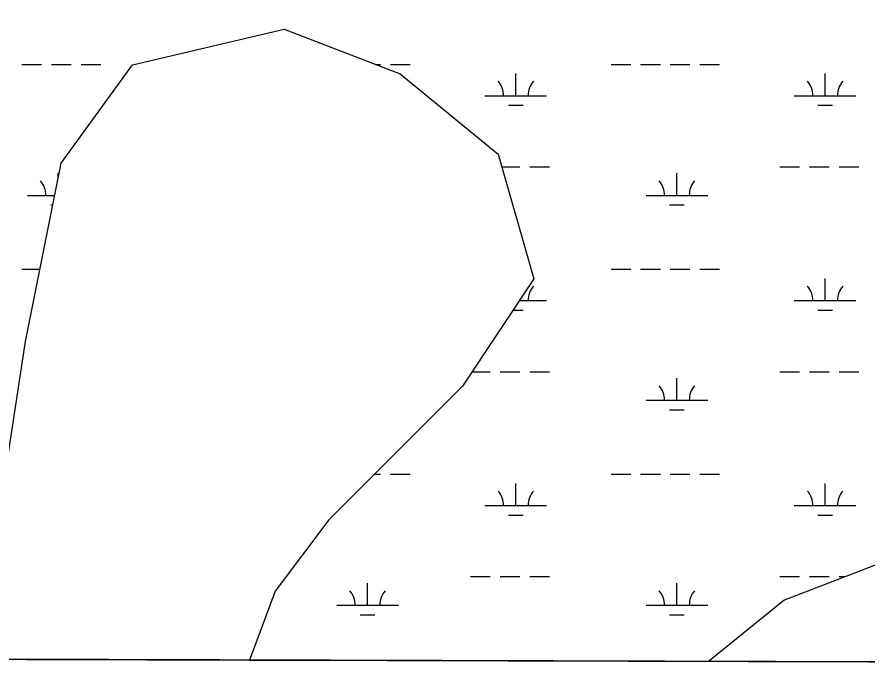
# Model space of a CAD drawing. Extents: x 3161564 to 3199464, y 849354 to 874788.
# Drawn here: x 3189134 to 3190514, y 854733 to 855798 of the extents above; entities that cross this region are included whole.
import ezdxf

# ---------------------------------------------------------------- set-up
doc = ezdxf.new("R2010")
doc.units = 0
for name, color, linetype in [('V-GRID-FRAM', 7, 'Continuous'), ('V-SITE-VEGE', 7, 'Continuous'), ('V-WETL-SWMP', 7, 'Continuous')]:
    doc.layers.add(name, color=color, linetype=linetype)

msp = doc.modelspace()

# ---------------------------------------------------------------- linework, layer by layer
at = {"layer": 'V-GRID-FRAM'}
msp.add_lwpolyline([(3165819.2, 873007.6), (3197186.7, 872920.9), (3197144.3, 854733.3), (3165761, 854820), (3165819.2, 873007.6)], dxfattribs=at)
at = {"layer": 'V-SITE-VEGE'}
msp.add_lwpolyline([(3185243.7, 856897.4), (3185243.7, 854766.2), (3192664.7, 854745.7)], dxfattribs=at)
at = {"layer": 'V-WETL-SWMP'}
for p, q in [((3189322, 855720.5), (3189568, 855778.5)), ((3189568, 855778.5), (3189756.2, 855706.1)), ((3189142.5, 855721.3), (3189174.5, 855721.3)), ((3189190.5, 855721.3), (3189222.5, 855721.3)), ((3189238.5, 855721.3), (3189270.5, 855721.3)), ((3189716.7, 855721.3), (3189724.4, 855721.3)), ((3189740.4, 855721.3), (3189772.4, 855721.3)), ((3190098.3, 855721.3), (3190130.3, 855721.3)), ((3190146.3, 855721.3), (3190178.3, 855721.3)), ((3190194.3, 855721.3), (3190226.3, 855721.3)), ((3190242.3, 855721.3), (3190274.3, 855721.3)), ((3189206.3, 855561.2), (3189322, 855720.5)), ((3189756.2, 855706.1), (3189915.3, 855575.7)), ((3189943.7, 855670.5), (3189943.7, 855706.5)), ((3190445.6, 855670.5), (3190445.6, 855706.5)), ((3189893.7, 855670.5), (3189993.7, 855670.5)), ((3190395.6, 855670.5), (3190495.6, 855670.5)), ((3189931.7, 855655.1), (3189955.7, 855655.1)), ((3190433.6, 855655.1), (3190457.6, 855655.1)), ((3189915.3, 855575.7), (3189973.2, 855373)), ((3189148.4, 855271.6), (3189206.3, 855561.2)), ((3189201.3, 855536.5), (3189201.3, 855544.7)), ((3189921.2, 855555.1), (3189950.3, 855555.1)), ((3189966.3, 855555.1), (3189998.3, 855555.1)), ((3190205.1, 855508.7), (3190205.1, 855544.7)), ((3190372.2, 855555.1), (3190404.2, 855555.1)), ((3190420.2, 855555.1), (3190452.2, 855555.1)), ((3190468.2, 855555.1), (3190500.2, 855555.1)), ((3189151.3, 855508.7), (3189195.8, 855508.7)), ((3190155.1, 855508.7), (3190255.1, 855508.7)), ((3189189.3, 855493.2), (3189192.7, 855493.2)), ((3190193.1, 855493.2), (3190217.1, 855493.2)), ((3189142.5, 855388.6), (3189171.8, 855388.6)), ((3190098.3, 855388.6), (3190130.3, 855388.6)), ((3190146.3, 855388.6), (3190178.3, 855388.6)), ((3190194.3, 855388.6), (3190226.3, 855388.6)), ((3190242.3, 855388.6), (3190274.3, 855388.6)), ((3189973.2, 855373), (3189857.5, 855199.2)), ((3190445.6, 855337.8), (3190445.6, 855373.8)), ((3189949.8, 855337.8), (3189993.7, 855337.8)), ((3190395.6, 855337.8), (3190495.6, 855337.8)), ((3189939.5, 855322.4), (3189955.7, 855322.4)), ((3190433.6, 855322.4), (3190457.6, 855322.4)), ((3189119.5, 855083.3), (3189148.4, 855271.6)), ((3189872.9, 855222.4), (3189902.3, 855222.4)), ((3189918.3, 855222.4), (3189950.3, 855222.4)), ((3189966.3, 855222.4), (3189998.3, 855222.4)), ((3190205.1, 855176), (3190205.1, 855212)), ((3190372.2, 855222.4), (3190404.2, 855222.4)), ((3190420.2, 855222.4), (3190452.2, 855222.4)), ((3190468.2, 855222.4), (3190500.2, 855222.4)), ((3189857.5, 855199.2), (3189640.4, 854982)), ((3190155.1, 855176), (3190255.1, 855176)), ((3190193.1, 855160.5), (3190217.1, 855160.5)), ((3189714.3, 855055.9), (3189724.4, 855055.9)), ((3189740.4, 855055.9), (3189772.4, 855055.9)), ((3190098.3, 855055.9), (3190130.3, 855055.9)), ((3190146.3, 855055.9), (3190178.3, 855055.9)), ((3190194.3, 855055.9), (3190226.3, 855055.9)), ((3190242.3, 855055.9), (3190274.3, 855055.9)), ((3189943.7, 855005.2), (3189943.7, 855041.2)), ((3190445.6, 855005.2), (3190445.6, 855041.2)), ((3189893.7, 855005.2), (3189993.7, 855005.2)), ((3190395.6, 855005.2), (3190495.6, 855005.2)), ((3189640.4, 854982), (3189553.6, 854866.1)), ((3189931.7, 854989.7), (3189955.7, 854989.7)), ((3190433.6, 854989.7), (3190457.6, 854989.7)), ((3190378.4, 854851.6), (3190566.5, 854924)), ((3189870.3, 854889.7), (3189902.3, 854889.7)), ((3189918.3, 854889.7), (3189950.3, 854889.7)), ((3189966.3, 854889.7), (3189998.3, 854889.7)), ((3190372.2, 854889.7), (3190404.2, 854889.7)), ((3190420.2, 854889.7), (3190452.2, 854889.7)), ((3190468.2, 854889.7), (3190477.4, 854889.7)), ((3189703.2, 854843.3), (3189703.2, 854879.3)), ((3190205.1, 854843.3), (3190205.1, 854879.3)), ((3189553.6, 854866.1), (3189511.7, 854754.4)), ((3189653.2, 854843.3), (3189753.2, 854843.3)), ((3190155.1, 854843.3), (3190255.1, 854843.3)), ((3190256.3, 854752.3), (3190378.4, 854851.6)), ((3189691.2, 854827.9), (3189715.2, 854827.9)), ((3190193.1, 854827.9), (3190217.1, 854827.9)), ((3189511.7, 854754.4), (3190256.3, 854752.3))]:
    msp.add_line(p, q, dxfattribs=at)
for centre, start, end in [((3189888.5, 855671), 359.2282, 40.7718), ((3189999, 855671), 139.2282, 180.7718), ((3190390.4, 855671), 359.2282, 40.7718), ((3190500.9, 855671), 139.2282, 180.7718), ((3189146.1, 855509.1), 359.2282, 40.7718), ((3190149.9, 855509.1), 359.2282, 40.7718), ((3190260.4, 855509.1), 139.2282, 180.7718), ((3189999, 855338.3), 139.2282, 180.7718), ((3190390.4, 855338.3), 359.2282, 40.7718), ((3190500.9, 855338.3), 139.2282, 180.7718), ((3190149.9, 855176.5), 359.2282, 40.7718), ((3190260.4, 855176.5), 139.2282, 180.7718), ((3189888.5, 855005.6), 359.2282, 40.7718), ((3189999, 855005.6), 139.2282, 180.7718), ((3190390.4, 855005.6), 359.2282, 40.7718), ((3190500.9, 855005.6), 139.2282, 180.7718), ((3189648, 854843.8), 359.2282, 40.7718), ((3189758.5, 854843.8), 139.2282, 180.7718), ((3190149.9, 854843.8), 359.2282, 40.7718), ((3190260.4, 854843.8), 139.2282, 180.7718)]:
    msp.add_arc(centre, 35.2, start, end, dxfattribs=at)

doc.saveas('drawing.dxf')
